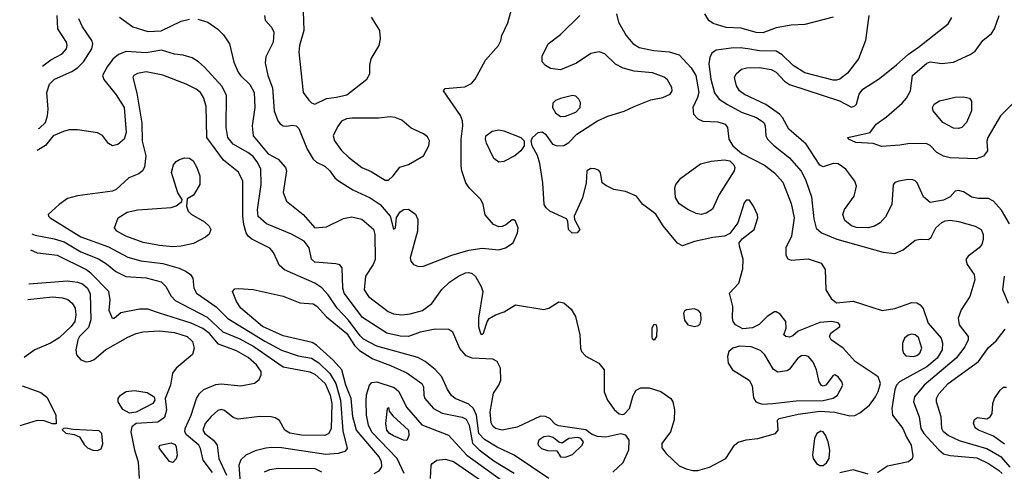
# Model space of a CAD drawing. Extents: x 1173029 to 1307123, y 522559 to 678521.
# Tile 434 of 623: x 1196119 to 1202009, y 623179 to 625880. Entities that reach past the tile are written whole.
import ezdxf

# ---------------------------------------------------------------- set-up
doc = ezdxf.new("R2010")
doc.units = 0

msp = doc.modelspace()

# ---------------------------------------------------------------- linework, layer by layer
at = {"layer": '0CON10XD'}
for points in [[(1197812.2, 625985), (1197819.6, 625815), (1197791.8, 625725), (1197788.7, 625685), (1197815.6, 625445), (1197847.7, 625397.7), (1197865, 625381.9), (1197885, 625374.4)], [(1197582.5, 625905), (1197587.6, 625877.6), (1197626, 625835), (1197639.2, 625805), (1197635.8, 625745), (1197591.7, 625658.3), (1197587.4, 625622.6), (1197603.2, 625545), (1197631.8, 625471.8), (1197642.1, 625335), (1197662.7, 625275), (1197676.3, 625256.3), (1197695, 625245.7), (1197715, 625242.9), (1197750.6, 625249.4), (1197773.3, 625245), (1197788.6, 625228.6), (1197838.4, 625105), (1197875.3, 625045.3), (1197895, 625028.1), (1197945, 625002.9), (1197974.2, 624975), (1198003.7, 624933.7), (1198026.1, 624916.1), (1198112.2, 624862.2), (1198215.6, 624815), (1198274.5, 624775), (1198334.2, 624705), (1198355, 624627.5), (1198366.7, 624635), (1198372.7, 624697.3), (1198395, 624730.8), (1198417.5, 624745), (1198445, 624747.1), (1198486.7, 624716.7), (1198500, 624685), (1198499.2, 624615), (1198455.7, 624455), (1198458, 624435), (1198475, 624415.8), (1198505, 624404.5), (1198535, 624406.5), (1198705, 624471.2), (1198805, 624500.7), (1198885, 624513.4), (1198985, 624503.6), (1199025.3, 624514.7), (1199071.4, 624545), (1199097.1, 624605), (1199100, 624635), (1199085.6, 624675), (1199075, 624682), (1199065, 624682), (1199027.8, 624652.2), (1199005, 624643.1), (1198985, 624641.9), (1198954, 624654), (1198902.8, 624712.8), (1198891.4, 624775), (1198876.9, 624805), (1198807.5, 624875), (1198788.2, 624905), (1198763.8, 624975), (1198759.6, 625005), (1198760.3, 625165), (1198770.7, 625245), (1198768.2, 625275), (1198755.8, 625305.8), (1198653.3, 625455), (1198665, 625468.8), (1198782.4, 625477.6), (1198822.1, 625497.9), (1198843.3, 625525), (1198905, 625638), (1198984, 625725), (1198997.5, 625752.5), (1199003.8, 625785), (1199039.3, 625860.7), (1199065.6, 625955)], [(1199688.2, 625915), (1199702.1, 625865), (1199746.5, 625785), (1199786.4, 625736.4), (1199825, 625713.8), (1199912.5, 625695), (1200005, 625688.5), (1200065, 625669.4), (1200135, 625591.5), (1200164.7, 625545), (1200181.6, 625445), (1200174, 625415), (1200145.5, 625355), (1200150.6, 625315), (1200175, 625287.5), (1200205, 625272.5), (1200295, 625268.8), (1200338.8, 625255), (1200354, 625235), (1200361.4, 625165), (1200385.4, 625125.4), (1200439.1, 625079.1), (1200575, 625010), (1200633.7, 624963.7), (1200685, 624907.5), (1200735, 624781.2), (1200752.4, 624695), (1200736.2, 624585), (1200702.5, 624515), (1200701.2, 624471.2), (1200715, 624448.8), (1200735, 624440.8), (1200835, 624449.5), (1200914.5, 624424.5), (1200937.5, 624385), (1200941.8, 624265), (1200973.4, 624213.4), (1201005, 624187.1), (1201105.5, 624195.5), (1201278.8, 624141.2), (1201355, 624152.9), (1201455, 624188.5), (1201486.4, 624186.4), (1201505.4, 624175.4), (1201522.8, 624152.8), (1201553.9, 624065), (1201632, 623975), (1201638.7, 623945), (1201637.5, 623905), (1201607.4, 623855), (1201546.3, 623803.7), (1201382.5, 623715), (1201363.8, 623695), (1201355, 623668), (1201337.1, 623555), (1201340, 623515), (1201402.7, 623435), (1201423.1, 623383.1), (1201452.3, 623335), (1201462.1, 623272.1), (1201457.2, 623252.8), (1201436.2, 623235), (1201310.7, 623209.3), (1201250.3, 623169.7)], [(1200985.4, 625894.6), (1200815, 625850.8), (1200735, 625847.1), (1200645, 625830.5), (1200565, 625800.9), (1200525, 625802.9), (1200435, 625829.6), (1200345, 625833.1), (1200266.7, 625856.7), (1200240.6, 625875), (1200218.5, 625915)], [(1196231.9, 625229.5), (1196238.1, 625231.9), (1196272.9, 625265), (1196285.9, 625305), (1196289.7, 625345), (1196280.3, 625445), (1196296.5, 625493.5), (1196327.1, 625525), (1196430.3, 625569.7), (1196465, 625591.5), (1196501.5, 625628.5), (1196550.9, 625705), (1196556.7, 625735), (1196550.6, 625755), (1196495, 625838), (1196471.8, 625885)], [(1196255.5, 625600.9), (1196273.9, 625615), (1196305, 625639.1), (1196373.9, 625676.1), (1196398.5, 625705), (1196402.5, 625725), (1196398.2, 625745), (1196347.3, 625825), (1196342.5, 625905)], [(1196715, 625895.8), (1196795, 625837.1), (1196885, 625809.2), (1196965, 625812.4), (1197085, 625870.5), (1197135, 625883.3)], [(1197185, 625883.3), (1197245.3, 625865.3), (1197303.5, 625823.5), (1197338.2, 625788.3), (1197374.6, 625735), (1197400.9, 625625), (1197426.7, 625565), (1197439.4, 625545), (1197495, 625493.1), (1197520.8, 625445), (1197525.3, 625355), (1197509.1, 625245), (1197516.1, 625185), (1197605, 625078.5), (1197665.3, 625045.3), (1197709.4, 624995), (1197714.4, 624975), (1197695.8, 624845.8), (1197714.4, 624794.4), (1197814, 624714), (1197885, 624634.4), (1197955, 624641.5), (1198055, 624690.4), (1198105, 624700), (1198165, 624686.2), (1198235, 624626.5), (1198242.7, 624595), (1198245.9, 624445), (1198234.3, 624415.7), (1198187.5, 624345), (1198180, 624265), (1198206.4, 624225), (1198323.1, 624135), (1198355, 624120), (1198405, 624114.7), (1198455, 624120.9), (1198529.1, 624140.9), (1198585, 624181.9), (1198645, 624266.9), (1198690.1, 624309.9), (1198744.3, 624345.7), (1198785, 624365.3), (1198805, 624368.2), (1198825, 624361.2), (1198845, 624343.1), (1198880, 624285), (1198890.4, 624255), (1198863.4, 624095), (1198864.1, 624044.1), (1198875, 624003.3), (1198885, 623996.2), (1198893.8, 624005), (1198916.3, 624073.7), (1198928.1, 624091.9), (1198965.8, 624115), (1199017.2, 624132.8), (1199085, 624175.4), (1199255, 624147.5), (1199285, 624153.8), (1199345, 624191.5), (1199375, 624186.5), (1199418.1, 624148.1), (1199444.5, 624105), (1199469.2, 623995), (1199472.9, 623915), (1199480, 623895), (1199506.7, 623866.7), (1199583.3, 623825), (1199614.5, 623785), (1199615.7, 623655), (1199635.4, 623605.4), (1199675, 623548.1), (1199705, 623522.7), (1199725, 623518.5), (1199737.3, 623522.7), (1199766.7, 623555), (1199788.2, 623631.8), (1199806.2, 623663.8), (1199835, 623678.9), (1199885, 623678.7), (1199955, 623655.3), (1200014, 623614), (1200025.6, 623595), (1200037, 623547), (1200034, 623486), (1200012.7, 623415), (1199960, 623345), (1199960.2, 623320.2), (1199987.1, 623285), (1200065, 623212.7), (1200105, 623193.5), (1200145, 623183.3), (1200175, 623183.3), (1200245, 623203.5), (1200344, 623255), (1200394.5, 623335.5), (1200417.4, 623352.6), (1200465, 623366.4), (1200535.5, 623374.5), (1200640, 623405), (1200656, 623425), (1200653.3, 623485), (1200663.3, 623495), (1200775, 623520.3), (1200905, 623538.3), (1200995, 623532.7), (1201085, 623511.1), (1201115, 623512.9), (1201145, 623528.5), (1201203.1, 623575), (1201239.4, 623625), (1201253.6, 623656.4), (1201269.1, 623705), (1201254.4, 623744.4), (1201116.9, 623835), (1201045.3, 623915.3), (1200972.5, 623965), (1200964.4, 623985), (1200970.8, 624005), (1201025.7, 624045), (1201025.7, 624055), (1201015, 624066.5), (1200975, 624075.4), (1200905, 624069.2), (1200775, 624017.5), (1200745, 623988.8), (1200725, 623981.9), (1200702.5, 623985), (1200690, 623995), (1200704, 624035), (1200702, 624075), (1200668.3, 624118.3), (1200645, 624132), (1200635, 624132), (1200591.2, 624105), (1200542.8, 624057.2), (1200503, 624037), (1200445, 624031.6), (1200400.5, 624055), (1200386.5, 624075), (1200382.5, 624095), (1200385.7, 624165), (1200364.4, 624245), (1200421.5, 624305), (1200445, 624390), (1200447.4, 624447.4), (1200424.3, 624525), (1200424, 624545), (1200441.5, 624568.5), (1200512, 624625), (1200534, 624695), (1200532.3, 624712.3), (1200508, 624765), (1200485, 624800), (1200465, 624800), (1200452, 624785), (1200415.5, 624664.5), (1200368.1, 624601.9), (1200335.5, 624584.5), (1200265, 624577.2), (1200155, 624553.6), (1200085, 624527.5), (1200055, 624544), (1199967.8, 624647.8), (1199925, 624717.1), (1199845.6, 624775.6), (1199808.8, 624825), (1199742.4, 624852.4), (1199672.5, 624865), (1199625, 624888.8), (1199603.3, 624905), (1199593.3, 624965), (1199580.5, 624980.5), (1199558.8, 624988.8), (1199535, 624990.8), (1199512.5, 624975), (1199507.5, 624905), (1199486.7, 624815), (1199436.2, 624705), (1199438.8, 624685), (1199470, 624625), (1199453.8, 624605), (1199423.9, 624603.9), (1199402, 624625), (1199397.5, 624675), (1199389.3, 624689.3), (1199290, 624735), (1199268, 624755), (1199257.1, 624775), (1199249.1, 624905), (1199230.3, 625020.3), (1199217.3, 625067.3), (1199183.8, 625125), (1199178.8, 625155), (1199186, 625175), (1199220, 625205), (1199245, 625210), (1199264, 625195), (1199305.6, 625135.6), (1199335, 625124.4), (1199373.6, 625126.4), (1199403.9, 625146.1), (1199452.5, 625195), (1199575, 625273.9), (1199636.6, 625303.4), (1199735, 625331.8), (1199795, 625360.4), (1199895, 625401.2), (1199966.7, 625415), (1200009.4, 625435), (1200021.5, 625455), (1200021.1, 625475), (1199995, 625520), (1199975, 625536.5), (1199905, 625562.5), (1199795, 625572.1), (1199728.9, 625588.9), (1199683.6, 625613.6), (1199618.8, 625675), (1199585, 625687.1), (1199535, 625677.1), (1199450.8, 625619.2), (1199355, 625580), (1199295, 625588.1), (1199264, 625605), (1199245, 625627.5), (1199245, 625662.5), (1199280, 625735), (1199355, 625791.9), (1199468.9, 625905)], [(1197885, 625374.4), (1197955, 625409.1), (1198015, 625415.5), (1198075, 625430.5), (1198195.8, 625525), (1198212.9, 625555), (1198213.2, 625606.8), (1198221.4, 625645), (1198268.8, 625725), (1198278, 625765), (1198272.5, 625815), (1198222.5, 625895)], [(1201197.8, 625905), (1201178.8, 625755), (1201136.2, 625645), (1201070.5, 625559.5), (1201025, 625524.7), (1201005, 625517.1), (1200985, 625518.1), (1200815, 625562.5), (1200746.7, 625606.7), (1200680.4, 625670.4), (1200645, 625691.1), (1200545, 625693.4), (1200475.6, 625705.6), (1200428.9, 625711.1), (1200375, 625708.7), (1200285, 625697.1), (1200260.1, 625679.9), (1200246.9, 625653.1), (1200241.4, 625615), (1200253.1, 625523.1), (1200275, 625443.1), (1200303.6, 625405), (1200352.5, 625372.5), (1200437, 625327), (1200526.7, 625295), (1200569.6, 625265), (1200578.7, 625245), (1200582.5, 625185), (1200592.5, 625165), (1200628.9, 625128.9), (1200725, 625052.7), (1200793.2, 624973.2), (1200820.7, 624925), (1200855, 624820), (1200869.1, 624689.1), (1200883, 624633), (1200915.2, 624605.2), (1201007.9, 624567.9)], [(1202039.4, 624659.4), (1201991.4, 624741.4), (1201945.3, 624795.3), (1201915, 624809.6), (1201855, 624809.5), (1201815, 624817.5), (1201765, 624850.6), (1201735, 624858.6), (1201715, 624853.8), (1201685, 624820.8), (1201645, 624799.6), (1201565, 624787.5), (1201525, 624821.2), (1201487.5, 624905), (1201475, 624916), (1201462.7, 624922.7), (1201435, 624924.3), (1201377.5, 624915), (1201355, 624905.8), (1201345, 624892.5), (1201336, 624775), (1201298.7, 624701.3), (1201266, 624665), (1201233.3, 624645), (1201195.6, 624635.6), (1201125, 624637.7), (1201095, 624646.2), (1201055, 624679.5), (1201042.5, 624715), (1201053.8, 624745), (1201111.1, 624825), (1201125.6, 624885), (1201115.6, 624915), (1201061.5, 624985), (1201015, 625017.5), (1200985, 625020.4), (1200925, 624999.1), (1200905, 625010), (1200823.5, 625135), (1200719.6, 625225), (1200683.2, 625295), (1200664.8, 625314.8), (1200582.8, 625372.8), (1200455, 625432.8), (1200424.6, 625455), (1200407.1, 625485), (1200395.5, 625535), (1200405.5, 625555), (1200437.1, 625582.9), (1200468.1, 625591.9), (1200545, 625593.3), (1200615, 625582.5), (1200645, 625566.7), (1200695, 625512.9), (1200725, 625491.3), (1201024.2, 625394.2), (1201095, 625357.5), (1201115, 625364.2), (1201124, 625375), (1201140.6, 625435), (1201162.2, 625465), (1201262.4, 625527.6), (1201365, 625609.1), (1201435.7, 625674.2), (1201495, 625714.6), (1201673.3, 625855), (1201695, 625892.5)], [(1202066.9, 625385), (1201985.6, 625305), (1201910, 625175), (1201904.1, 625154.1), (1201908, 625095), (1201885, 625063.8), (1201841.7, 625048.3), (1201685, 625054.6), (1201645, 625062.9), (1201605.9, 625085.9), (1201565, 625128), (1201545, 625137.5), (1201445, 625139.5), (1201385, 625128.9), (1201275, 625122), (1201225, 625140), (1201120, 625145), (1201077.5, 625165), (1201073.3, 625175), (1201205.8, 625204.2), (1201242, 625255), (1201305, 625298.9), (1201399.1, 625380.9), (1201425, 625410.6), (1201448.9, 625455), (1201460.4, 625545), (1201545, 625619.3), (1201565, 625627.2), (1201635, 625617.5), (1201704.6, 625625.4), (1201805, 625671.2), (1201835, 625692.1), (1201881.6, 625755), (1201932, 625798), (1201951, 625825), (1201978.8, 625905)], [(1198168.7, 624098.7), (1198059.5, 624245), (1198051.6, 624275), (1198047.1, 624395), (1198035, 624413.8), (1198010.6, 624420.6), (1197885, 624429.1), (1197865, 624448), (1197850, 624515), (1197820.8, 624555), (1197745, 624598.1), (1197595, 624658.2), (1197545, 624702.9), (1197542.2, 624742.2), (1197563.7, 624895), (1197560.8, 624985), (1197543.4, 625023.5), (1197515, 625060.9), (1197484.5, 625085), (1197395.8, 625135.8), (1197364.7, 625175), (1197354.7, 625235), (1197356.9, 625426.9), (1197329.7, 625479.7), (1197225.3, 625595.3), (1197188.3, 625628.3), (1197151.1, 625651.1), (1197097.2, 625667.2), (1197045, 625672.7), (1196967.6, 625697.6), (1196875, 625681.6), (1196755, 625690), (1196709.3, 625670.7), (1196676.2, 625643.8), (1196642.3, 625597.7), (1196614.6, 625545), (1196621.5, 625521.5), (1196695, 625430.9), (1196744.7, 625355), (1196756, 625205), (1196743.5, 625165), (1196705, 625133.2), (1196675, 625126.2), (1196650.2, 625140.2), (1196615, 625187.1), (1196585, 625203.3), (1196465, 625220.6), (1196415, 625220.3), (1196381.5, 625211.5), (1196320, 625185), (1196272.5, 625127.5), (1196223.5, 625097)], [(1199285, 623136.8), (1199076, 623276), (1198975, 623324.3), (1198899, 623369), (1198866.3, 623405), (1198851, 623515), (1198833.6, 623553.6), (1198805, 623580.5), (1198725, 623614.7), (1198702.7, 623632.7), (1198678.3, 623668.3), (1198644.4, 623744.4), (1198605, 623787.3), (1198544.7, 623834.7), (1198500.3, 623860.3), (1198255, 623927.7), (1198175, 623970), (1198155, 623988.3), (1198085, 624083.7), (1198018.9, 624155), (1197965, 624233.8), (1197926.2, 624276.2), (1197885, 624304.6), (1197703, 624383), (1197671.9, 624411.9), (1197658.7, 624438.7), (1197637.9, 624487.9), (1197615, 624514.4), (1197506.9, 624566.9), (1197485.5, 624585), (1197474.2, 624604.2), (1197459, 624655), (1197452.8, 624705), (1197454.4, 624915), (1197427.8, 624967.8), (1197338.7, 625038.7), (1197238.2, 625175), (1197235, 625362.5), (1197217.9, 625415), (1197199.5, 625445), (1197174.7, 625464.7), (1197115.7, 625495), (1196975, 625548.8), (1196875, 625567.1), (1196822.7, 625557.3), (1196801.4, 625545), (1196795.6, 625535), (1196819.9, 625439.9), (1196848.8, 625261.2), (1196852.3, 625152.3), (1196874.4, 625065.6), (1196865, 624997.5), (1196853.4, 624976.6), (1196831.3, 624958.7), (1196772, 624935), (1196695, 624864.4), (1196675, 624853.3), (1196463.9, 624826.1), (1196405, 624810), (1196355.3, 624774.7), (1196290, 624715), (1196291.2, 624705), (1196302, 624695), (1196485, 624581.9), (1196650.5, 624520.5), (1196765, 624459.7), (1196843.3, 624436.7), (1196975, 624420.8), (1197072.9, 624392.9), (1197114.3, 624374.3), (1197141.1, 624355), (1197155.5, 624335), (1197160, 624275), (1197177.1, 624245), (1197293.5, 624163.5), (1197365, 624092.8), (1197585, 623957), (1197685, 623903.5), (1197785, 623869.6), (1197865, 623854.8), (1197908.6, 623828.6), (1197975, 623764.8), (1198009.5, 623705), (1198037.8, 623605), (1198051.1, 623421.1), (1198077.5, 623315), (1198063, 623297), (1198023.3, 623285), (1197950.8, 623279.2), (1197685, 623319), (1197625, 623320.6), (1197591.7, 623318.3), (1197528.3, 623301.7), (1197471.9, 623275), (1197442.4, 623247.6), (1197430.3, 623215), (1197445.9, 623005)], [(1199355, 625300.8), (1199385, 625302.5), (1199445, 625326.2), (1199472.5, 625355), (1199474.4, 625385), (1199464.4, 625405), (1199445, 625422.9), (1199425, 625425.6), (1199355, 625408.8), (1199325, 625396.5), (1199308.6, 625381.4), (1199306.2, 625355), (1199325, 625322.1), (1199355, 625300.8)], [(1201735, 625228.4), (1201705, 625230.3), (1201640.6, 625265), (1201582.9, 625335), (1201579.4, 625355), (1201588.6, 625375), (1201621.2, 625395), (1201715, 625417.1), (1201765, 625418.5), (1201800.3, 625410.3), (1201812.5, 625392.5), (1201812.3, 625335), (1201784, 625265), (1201755, 625234.7), (1201735, 625228.4)], [(1198325, 624920), (1198353.8, 624945), (1198392.9, 624997.1), (1198445, 625014.3), (1198535, 625065.8), (1198567.1, 625125), (1198570, 625155), (1198559.1, 625179.1), (1198535, 625197.5), (1198460.6, 625230.6), (1198405, 625278), (1198364.3, 625294.3), (1198335, 625298.1), (1198265, 625291.5), (1198105, 625291.2), (1198073, 625287), (1198045, 625273.1), (1198020.2, 625239.8), (1197994.4, 625185), (1198002.5, 625155), (1198045, 625096.7), (1198085, 625057.5), (1198165, 624995.6), (1198221.9, 624971.9), (1198305, 624920), (1198325, 624920)], [(1198985, 625028), (1198955, 625050), (1198910.9, 625140.9), (1198904.5, 625165), (1198907.8, 625185), (1198945, 625213.8), (1198985, 625220.8), (1199015, 625215.4), (1199117.5, 625175), (1199135.9, 625155.9), (1199136.2, 625125), (1199116.2, 625095), (1199081.2, 625065), (1199015, 625032.5), (1198985, 625028)], [(1197035, 624522), (1196955, 624529.7), (1196857.3, 624547.3), (1196754.4, 624584.4), (1196700, 624615), (1196685.7, 624635), (1196708.6, 624695), (1196761.7, 624728.3), (1196825, 624743.2), (1197025, 624757.5), (1197055, 624766.7), (1197088.3, 624791.7), (1197090, 624805), (1197064.1, 624844.1), (1197026.7, 624965), (1197038.9, 625011.1), (1197055, 625032), (1197075, 625044.2), (1197105, 625054.2), (1197135, 625050.8), (1197156.2, 625036.2), (1197179.4, 624995), (1197195.8, 624945), (1197196.2, 624895), (1197159.5, 624830.5), (1197121.7, 624808.3), (1197117.5, 624765), (1197127.5, 624735), (1197145, 624716.7), (1197225, 624670), (1197252.9, 624645), (1197262.2, 624625), (1197251.9, 624598.1), (1197231.1, 624578.9), (1197158.9, 624541.1), (1197085, 624524.6), (1197035, 624522)], [(1200195, 624715.6), (1200165, 624720.5), (1200115, 624744.5), (1200065, 624778.5), (1200042.6, 624817.4), (1200039.1, 624875), (1200043.5, 624895), (1200075, 624931.5), (1200192.4, 625017.6), (1200256.3, 625033.7), (1200335, 625041.1), (1200366.4, 625036.4), (1200391.8, 625011.8), (1200396.5, 624995), (1200393.1, 624975), (1200303.6, 624835), (1200262.6, 624747.4), (1200225, 624721.9), (1200195, 624715.6)], [(1201007.9, 624567.9), (1201285, 624490), (1201355, 624482.5), (1201405, 624504), (1201475, 624560.6), (1201505, 624566.9), (1201555.7, 624564.3), (1201571.1, 624578.9), (1201600, 624635), (1201635, 624667.9), (1201655, 624677.7), (1201685, 624681.2), (1201735, 624672.9), (1201835, 624644.5), (1201870.8, 624625), (1201882.5, 624595), (1201882.5, 624565), (1201874.3, 624535), (1201858, 624515), (1201792, 624465), (1201780, 624445), (1201787.5, 624415), (1201828.1, 624355), (1201833.3, 624325), (1201802.7, 624225), (1201750.6, 624145), (1201733.1, 624095), (1201738.5, 624055), (1201793.6, 623985), (1201793.1, 623965), (1201774, 623924), (1201720.3, 623855), (1201530.7, 623695), (1201471.2, 623625), (1201465.5, 623594.5), (1201500.8, 623505), (1201509.2, 623435), (1201528.7, 623405), (1201617, 623307), (1201645, 623283.8), (1201685, 623272.8), (1201845, 623259.2), (1201915, 623226.5), (1201975.4, 623185.4), (1201995.7, 623165)], [(1196191.8, 624599), (1196211.7, 624591.7), (1196325, 624570), (1196385, 624551.9), (1196485, 624490.6), (1196589.8, 624449.8), (1196638.8, 624418.8), (1196693, 624373), (1196754.8, 624344.8), (1196875, 624335.2), (1196965, 624311.8), (1196993.6, 624285), (1197025, 624225.4), (1197049.5, 624199.5), (1197241.2, 624101.2), (1197335, 624012.3), (1197435, 623971), (1197519.7, 623925), (1197695, 623803.1), (1197854.4, 623774.4), (1197885, 623759.8), (1197946.7, 623705), (1197976.8, 623635), (1197985.5, 623585), (1197981.6, 623435), (1197968.9, 623405), (1197945, 623392.4), (1197805, 623395.3), (1197735, 623407.8), (1197704.4, 623425), (1197672.3, 623482.3), (1197647.8, 623497.8), (1197624.1, 623504.1), (1197555, 623505.8), (1197425, 623490.4), (1197395, 623501.5), (1197345, 623541.8), (1197325, 623549.6), (1197305, 623543.5), (1197265, 623506.4), (1197229.2, 623465), (1197215.2, 623425), (1197226.8, 623405), (1197279.2, 623365), (1197300.5, 623335), (1197311, 623255), (1197355.5, 623155)], [(1197272.8, 623172.8), (1197216.7, 623245), (1197201.3, 623315), (1197191.3, 623335), (1197117.1, 623397.1), (1197106.5, 623415), (1197108.5, 623435), (1197144.7, 623515), (1197176.6, 623615), (1197195, 623644.6), (1197221.4, 623668.6), (1197292.6, 623697.4), (1197325, 623702.2), (1197441.1, 623691.1), (1197524.5, 623705.5), (1197551.1, 623728.9), (1197562.5, 623755), (1197562.9, 623775), (1197535.4, 623815), (1197485, 623858.8), (1197415, 623900), (1197308.7, 623938.7), (1197253.9, 624003.9), (1197215, 624032.7), (1197145, 624064.4), (1196955, 624124.1), (1196885, 624147.9), (1196835, 624149.6), (1196723.6, 624126.4), (1196685, 624093.8), (1196675, 624092.5), (1196655, 624140), (1196660, 624205), (1196652.1, 624255), (1196544.3, 624364.3), (1196515, 624386.7), (1196345, 624468.6), (1196225, 624483.2), (1196185.6, 624500.6)], [(1196172.8, 624300), (1196175, 624299.7), (1196405, 624318.8), (1196465, 624310.5), (1196495, 624299.2), (1196525, 624274), (1196541.3, 624241.3), (1196543.5, 624085), (1196530.8, 624039.2), (1196476.4, 623985), (1196466.2, 623965), (1196455.3, 623905), (1196459.6, 623875), (1196484.8, 623844.8), (1196516.4, 623833.6), (1196542.6, 623837.4), (1196565, 623848.6), (1196632.2, 623905), (1196765, 623980.4), (1196815, 624003.5), (1196856.2, 624013.8), (1196955, 624020), (1197045, 624008.7), (1197121.1, 623985), (1197152.5, 623955), (1197163.6, 623915), (1197152.7, 623877.3), (1197054.3, 623795), (1197032.5, 623765), (1197021.9, 623695), (1196989.4, 623615), (1196997.3, 623545), (1196985, 623501.4), (1196945, 623473.8), (1196815, 623465.7), (1196789.2, 623445), (1196783.5, 623415), (1196806.2, 623306.2), (1196828.4, 623235), (1196833.3, 623135)], [(1202035, 624182), (1202000, 624265), (1202009.6, 624345)], [(1198238.8, 623165), (1198268.5, 623181.5), (1198284.6, 623205), (1198283.5, 623235), (1198268.8, 623265), (1198133.9, 623425), (1198112.3, 623505), (1198102.2, 623615), (1198070.6, 623695), (1198045.5, 623785.5), (1197993.4, 623843.5), (1197895, 623933.5), (1197869, 623949), (1197695, 623989.8), (1197572, 624045), (1197440.9, 624155), (1197415.6, 624195), (1197391.2, 624255), (1197405, 624270), (1197427.7, 624272.3), (1197515, 624267.1), (1197695, 624226.9), (1197795, 624187.2), (1197875, 624181.3), (1197896.6, 624166.6), (1197953.3, 624103.3), (1198075, 624003.9), (1198122.1, 623932.1), (1198151.4, 623901.4), (1198231.8, 623851.8), (1198338, 623812), (1198435, 623768), (1198524.5, 623705), (1198534.6, 623685), (1198536.2, 623635), (1198542.7, 623615), (1198595, 623553.8), (1198647.1, 623527.1), (1198765, 623502.4), (1198790.1, 623490.1), (1198808.4, 623455), (1198828.2, 623348.2), (1198866.7, 623306.7), (1198955, 623242.6), (1199076.9, 623166.9)], [(1196166.9, 624207.1), (1196315, 624223.3), (1196375, 624217.2), (1196406.2, 624206.2), (1196432.5, 624185), (1196450, 624155), (1196455.4, 624115), (1196448.2, 624075), (1196426.7, 624045), (1196355, 623977.9), (1196302.5, 623945), (1196208.6, 623905), (1196144.8, 623858.8)], [(1200155, 624044), (1200179.5, 624050.5), (1200189.5, 624060.5), (1200196.2, 624085), (1200193.3, 624125), (1200180.5, 624140.5), (1200155, 624150), (1200107.5, 624145), (1200095, 624136.2), (1200090.8, 624125), (1200095, 624082.5), (1200116.7, 624055), (1200155, 624044)], [(1199666.6, 623173.4), (1199728.6, 623231.4), (1199762.1, 623307.9), (1199765.4, 623365), (1199745, 623394.5), (1199715, 623402.7), (1199625, 623383.5), (1199576.2, 623386.2), (1199540.3, 623400.3), (1199505, 623426.7), (1199341.3, 623451.3), (1199321.5, 623461.5), (1199290, 623495), (1199265, 623506.2), (1199235, 623507.9), (1199095, 623443.5), (1199005, 623425.4), (1198964.7, 623434.7), (1198948.5, 623448.5), (1198939.5, 623469.5), (1198934.1, 623535), (1198954.3, 623645.7), (1198986.2, 623695), (1198997.5, 623725), (1198995.6, 623795), (1198975, 623836), (1198948.9, 623848.9), (1198825, 623856.2), (1198789.8, 623869.8), (1198752.6, 623912.6), (1198710.8, 624010.8), (1198686.3, 624026.3), (1198605, 624028.5), (1198515, 624010.9), (1198445, 623985.3), (1198395, 623986.9), (1198315, 624005.9), (1198168.7, 624098.7)], [(1199915, 623962.5), (1199905, 623970), (1199902, 623985), (1199902.3, 624037.7), (1199915, 624058.8), (1199926, 624055), (1199930, 624035), (1199928.8, 623985), (1199915, 623962.5)], [(1202044.7, 623204.7), (1201995, 623261.7), (1201904.3, 623314.3), (1201740.9, 623360.9), (1201673.2, 623393.2), (1201644.7, 623415), (1201635.9, 623435), (1201632.4, 623505), (1201603.4, 623595), (1201603.4, 623615), (1201617.5, 623642.5), (1201673.1, 623705), (1201853.9, 623836.1), (1201915, 623918.9), (1201960.2, 623959.8), (1202015, 624029.2)], [(1201465, 623864.7), (1201485, 623870.7), (1201503.6, 623885), (1201515.4, 623915), (1201495, 623978.9), (1201475.7, 623995.7), (1201455, 623998.9), (1201435, 623992.9), (1201412.5, 623975), (1201401.1, 623945), (1201399.4, 623905), (1201405.7, 623885), (1201420.4, 623870.4), (1201465, 623864.7)], [(1200560.1, 623580.1), (1200625, 623584), (1200765, 623601.2), (1200925, 623602.2), (1200985, 623615.5), (1201011.9, 623635), (1201043.1, 623695), (1201036.7, 623715), (1201014.6, 623744.6), (1200995, 623755.7), (1200985, 623752), (1200942, 623695), (1200925, 623688.6), (1200915, 623692.5), (1200901.8, 623715), (1200885, 623786.2), (1200865, 623831.4), (1200837.1, 623865), (1200815, 623872.5), (1200795, 623869.1), (1200773.1, 623855), (1200725, 623790), (1200710.9, 623779.1), (1200655, 623771.1), (1200628.3, 623788.3), (1200576.1, 623875), (1200550.9, 623900.9), (1200495, 623923.3), (1200425, 623928.3), (1200384.3, 623915.8), (1200360.6, 623895), (1200352.5, 623865), (1200357.5, 623825), (1200382.5, 623785), (1200483.4, 623725), (1200500.4, 623690.4), (1200508.8, 623618.8), (1200523.5, 623593.5), (1200560.1, 623580.1)], [(1196134, 623689.5), (1196245, 623650), (1196281.8, 623621.8), (1196335, 623516.7), (1196336.7, 623463.3), (1196315, 623463.8), (1196265, 623480), (1196222.8, 623482.8), (1196118.8, 623450.5)], [(1198418, 623165), (1198376.2, 623255), (1198225, 623412.3), (1198206.5, 623455), (1198194.4, 623515), (1198191.5, 623598.5), (1198193.9, 623636.1), (1198210.6, 623695), (1198225, 623710.6), (1198255, 623714.6), (1198359.2, 623679.2), (1198386.1, 623656.1), (1198432.7, 623562.7), (1198525, 623456.1), (1198685, 623394.5), (1198793.1, 623275), (1199015.6, 623115.6)], [(1202010.6, 623340.6), (1201945, 623388.6), (1201854, 623425), (1201835, 623438.8), (1201824.1, 623465.9), (1201831.7, 623488.3), (1201848.3, 623501.7), (1201905, 623492), (1201925, 623504), (1201935.6, 623525), (1201941.1, 623585), (1201950.5, 623615), (1201984.4, 623665), (1202005, 623681.4), (1202023, 623683)], [(1196775, 623526.7), (1196735, 623548.1), (1196707.1, 623595), (1196707.9, 623615), (1196721.8, 623635), (1196755, 623656.3), (1196805, 623663.2), (1196880.7, 623650.7), (1196922.5, 623625), (1196927.1, 623605), (1196916.2, 623583.8), (1196815, 623533.3), (1196775, 623526.7)], [(1198435, 623363.8), (1198415, 623365.7), (1198355, 623390.6), (1198331.5, 623405), (1198314.7, 623425), (1198308.8, 623465), (1198320, 623555), (1198325, 623560), (1198329.3, 623539.3), (1198351.5, 623511.5), (1198443.9, 623425), (1198447.2, 623392.8), (1198435, 623363.8)], [(1196585, 623302.9), (1196606.5, 623313.5), (1196616.6, 623343.4), (1196610, 623405), (1196595, 623420.8), (1196438.3, 623428.3), (1196393.6, 623436.4), (1196380, 623435), (1196373, 623427), (1196395, 623406.7), (1196445, 623400), (1196476.1, 623386.1), (1196505, 623340), (1196525, 623320), (1196555.8, 623305.8), (1196585, 623302.9)], [(1199385, 623264), (1199425, 623278.8), (1199484, 623335), (1199491.2, 623355), (1199476.1, 623376.1), (1199455, 623381.2), (1199405, 623376), (1199365, 623347.5), (1199345, 623352.5), (1199311.2, 623381.2), (1199285, 623389.2), (1199255, 623385.8), (1199224.3, 623365), (1199218.1, 623345), (1199221.1, 623335), (1199240.8, 623315), (1199275.7, 623304.3), (1199331.7, 623301.7), (1199353.3, 623265), (1199385, 623264)], [(1200905, 623214.7), (1200925, 623214.7), (1200945, 623230), (1200960.7, 623255), (1200965.3, 623305), (1200955.4, 623355), (1200939.2, 623395), (1200925, 623414.4), (1200911.3, 623418.7), (1200887.1, 623405), (1200872.7, 623375), (1200860.8, 623275), (1200865.4, 623255), (1200886.6, 623226.6), (1200905, 623214.7)], [(1197035, 623231.2), (1197015, 623236.7), (1196956.2, 623315), (1196953.8, 623325), (1196960, 623335), (1197025, 623348.6), (1197049.1, 623339.1), (1197055.6, 623325), (1197060, 623275), (1197055, 623253.8), (1197035, 623231.2)], [(1198576.5, 623135), (1198580.8, 623215), (1198586, 623225), (1198614.5, 623245.5), (1198665, 623250.8), (1198715, 623238), (1198951.2, 623075)], [(1197582.9, 623175), (1197615, 623190.6), (1197665, 623197.1), (1197885, 623196.1), (1197924.6, 623175)], [(1201195, 623162.5), (1201105, 623187.7), (1201025, 623170)]]:
    msp.add_lwpolyline(points, dxfattribs=at)

doc.saveas('drawing.dxf')
